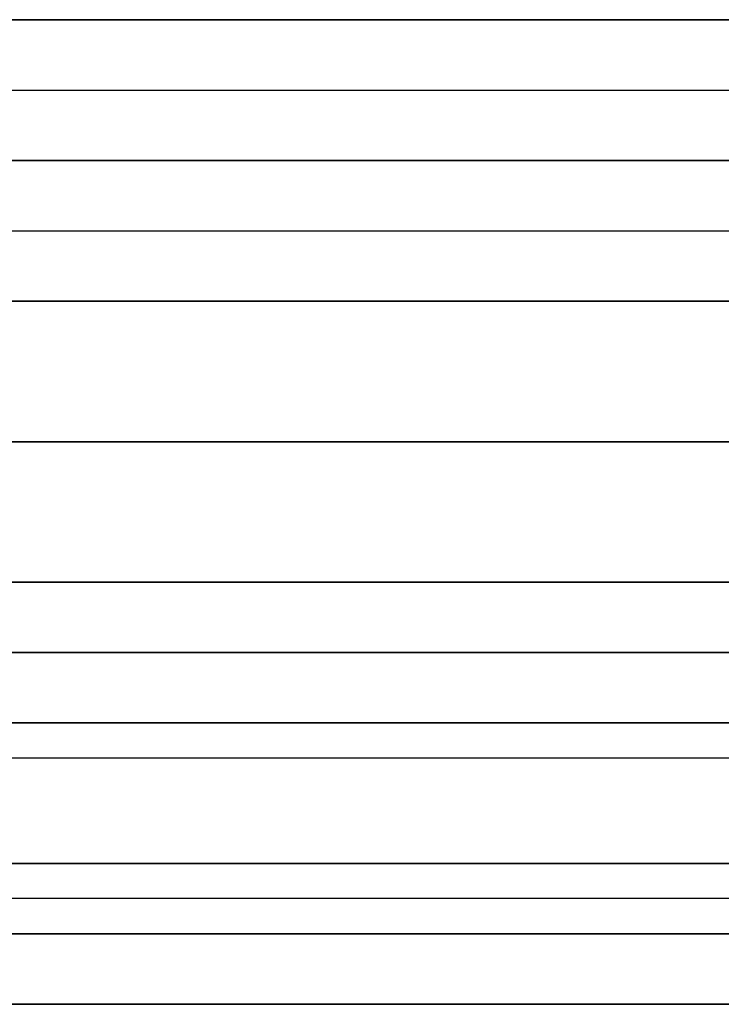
# Model space of a CAD drawing. Header units: millimetres. Extents: x -203 to 111, y 390 to 458.
# Tile 603 of 656: x -107.53 to -102.54, y 450.93 to 457.93. Entities that reach past the tile are written whole.
import ezdxf

# ---------------------------------------------------------------- set-up
doc = ezdxf.new("R2010")
doc.units = ezdxf.units.MM
doc.header["$MEASUREMENT"] = 0
doc.layers.add('Predefinito', color=5, linetype='Continuous')

msp = doc.modelspace()

# ---------------------------------------------------------------- linework, layer by layer
at = {"layer": 'Predefinito'}
for points in [[(-101.054, 457.9296), (-140.054, 457.9296)], [(-140.054, 457.9296), (-101.054, 457.9296)], [(-119.0877, 457.9296), (-97.554, 457.9296)], [(-97.554, 457.9296), (-118.7651, 457.9296)], [(-118.7651, 457.9296), (-97.554, 457.9296)], [(-140.054, 457.4296), (-101.054, 457.4296)], [(-143.554, 456.9296), (-97.554, 456.9296)], [(-97.554, 456.9296), (-143.554, 456.9296)], [(-97.554, 456.9296), (-143.554, 456.9296)], [(-143.554, 456.9296), (-97.554, 456.9296)], [(-101.054, 456.9296), (-140.054, 456.9296)], [(-140.054, 456.9296), (-101.054, 456.9296)], [(-101.054, 456.9296), (-140.054, 456.9296)], [(-140.054, 456.9296), (-101.054, 456.9296)], [(-119.0877, 456.9296), (-97.554, 456.9296)], [(-97.554, 456.9296), (-118.7651, 456.9296)], [(-118.7651, 456.9296), (-97.554, 456.9296)], [(-140.054, 456.4296), (-101.054, 456.4296)], [(-143.554, 455.9296), (-97.554, 455.9296)], [(-143.554, 455.9296), (-97.554, 455.9296)], [(-97.554, 455.9296), (-143.554, 455.9296)], [(-140.054, 455.9296), (-101.054, 455.9296)], [(-101.054, 455.9296), (-140.054, 455.9296)], [(-143.554, 454.9296), (-97.554, 454.9296)], [(-97.554, 454.9296), (-143.554, 454.9296)], [(-97.554, 454.9296), (-143.554, 454.9296)], [(-143.554, 454.9296), (-97.554, 454.9296)], [(-143.554, 453.9296), (-97.554, 453.9296)], [(-143.554, 453.9296), (-97.554, 453.9296)], [(-97.554, 453.9296), (-143.554, 453.9296)], [(-143.554, 453.9296), (-97.554, 453.9296)], [(-97.554, 453.9296), (-143.554, 453.9296)], [(-97.554, 453.9296), (-143.554, 453.9296)], [(-97.554, 453.4296), (-143.554, 453.4296)], [(-143.554, 453.4296), (-97.554, 453.4296)], [(-143.554, 452.9296), (-97.554, 452.9296)], [(-143.554, 452.9296), (-97.554, 452.9296)], [(-97.554, 452.9296), (-143.554, 452.9296)], [(-97.554, 452.9296), (-143.554, 452.9296)], [(-97.554, 452.9296), (-143.554, 452.9296)], [(-143.554, 452.9296), (-97.554, 452.9296)], [(-143.554, 452.9296), (-97.554, 452.9296)], [(-97.554, 452.9296), (-143.554, 452.9296)], [(-143.554, 452.6827), (-97.554, 452.6827)], [(-202.554, 451.9296), (111.446, 451.9296)], [(-180.554, 451.9296), (89.446, 451.9296)], [(-180.554, 451.9296), (89.446, 451.9296)], [(89.446, 451.9296), (-180.554, 451.9296)], [(89.446, 451.9296), (-180.554, 451.9296)], [(-97.554, 451.9296), (-143.554, 451.9296)], [(-97.554, 451.9296), (-143.554, 451.9296)], [(-143.554, 451.9296), (-97.554, 451.9296)], [(-97.554, 451.9296), (-143.554, 451.9296)], [(-143.554, 451.9296), (-97.554, 451.9296)], [(-97.554, 451.9296), (-143.554, 451.9296)], [(-143.554, 451.9296), (-97.554, 451.9296)], [(-97.554, 451.6827), (-143.554, 451.6827)], [(89.446, 451.4296), (-180.554, 451.4296)], [(-180.554, 451.4296), (89.446, 451.4296)], [(-202.554, 450.9296), (111.446, 450.9296)], [(89.446, 450.9296), (-180.554, 450.9296)], [(-180.554, 450.9296), (89.446, 450.9296)], [(89.446, 450.9296), (-180.554, 450.9296)], [(-180.554, 450.9296), (89.446, 450.9296)], [(-97.554, 450.9296), (-143.554, 450.9296)], [(-97.554, 450.9296), (-143.554, 450.9296)], [(-143.554, 450.9296), (-97.554, 450.9296)], [(-97.554, 450.9296), (-143.554, 450.9296)], [(-143.554, 450.9296), (-97.554, 450.9296)], [(-143.554, 450.9296), (-97.554, 450.9296)], [(-143.554, 450.9296), (-97.554, 450.9296)]]:
    msp.add_lwpolyline(points, dxfattribs=at)

doc.saveas('drawing.dxf')
